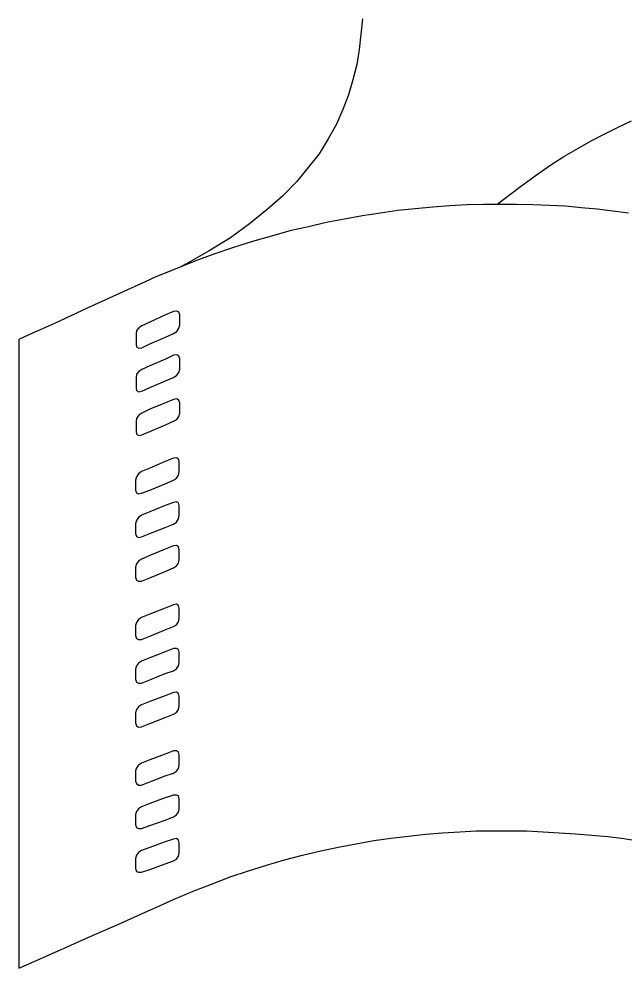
# Model space of a CAD drawing. Extents: x 638850 to 644908, y 297188 to 298900.
# Drawn here: x 638938.41 to 638958.11, y 297551.5 to 297582.4 of the extents above; entities that cross this region are included whole.
import ezdxf

# ---------------------------------------------------------------- set-up
doc = ezdxf.new("R2010")
doc.units = 0
doc.layers.add('16', color=7, linetype='Continuous')
doc.layers.add('2', color=7, linetype='Continuous')

msp = doc.modelspace()

# ---------------------------------------------------------------- linework, layer by layer
at = {"layer": '16'}
for points in [[(638943.447, 297572.164), (638943.555, 297572.226), (638943.617, 297572.334), (638943.647, 297572.442), (638943.647, 297572.442), (638943.647, 297572.517), (638943.647, 297572.687), (638943.647, 297572.766), (638943.647, 297572.766), (638943.617, 297572.858), (638943.555, 297572.89), (638943.447, 297572.874), (638943.447, 297572.874), (638943.182, 297572.766), (638942.675, 297572.534), (638942.41, 297572.409), (638942.41, 297572.409), (638942.318, 297572.347), (638942.243, 297572.255), (638942.226, 297572.147), (638942.226, 297572.147), (638942.226, 297572.056), (638942.226, 297571.902), (638942.226, 297571.807), (638942.226, 297571.807), (638942.243, 297571.732), (638942.318, 297571.683), (638942.41, 297571.699), (638942.41, 297571.699), (638942.675, 297571.823), (638943.182, 297572.039), (638943.447, 297572.164), (638943.447, 297572.164), (638943.447, 297572.164)], [(638943.447, 297570.727), (638943.555, 297570.803), (638943.617, 297570.897), (638943.647, 297571.005), (638943.647, 297571.005), (638943.647, 297571.097), (638943.647, 297571.251), (638943.647, 297571.346), (638943.647, 297571.346), (638943.617, 297571.421), (638943.555, 297571.467), (638943.447, 297571.454), (638943.447, 297571.454), (638943.182, 297571.329), (638942.675, 297571.113), (638942.41, 297570.989), (638942.41, 297570.989), (638942.318, 297570.927), (638942.243, 297570.835), (638942.226, 297570.727), (638942.226, 297570.727), (638942.226, 297570.633), (638942.226, 297570.479), (638942.226, 297570.387), (638942.226, 297570.387), (638942.243, 297570.309), (638942.318, 297570.263), (638942.41, 297570.279), (638942.41, 297570.279), (638942.675, 297570.403), (638943.182, 297570.619), (638943.447, 297570.727), (638943.447, 297570.727), (638943.447, 297570.727)], [(638943.447, 297569.307), (638943.555, 297569.366), (638943.617, 297569.461), (638943.647, 297569.569), (638943.647, 297569.569), (638943.647, 297569.661), (638943.647, 297569.815), (638943.647, 297569.909), (638943.647, 297569.909), (638943.617, 297569.985), (638943.555, 297570.031), (638943.447, 297570.017), (638943.447, 297570.017), (638943.182, 297569.909), (638942.675, 297569.693), (638942.41, 297569.569), (638942.41, 297569.569), (638942.318, 297569.507), (638942.243, 297569.399), (638942.226, 297569.307), (638942.226, 297569.307), (638942.226, 297569.213), (638942.226, 297569.059), (638942.226, 297568.967), (638942.226, 297568.967), (638942.243, 297568.889), (638942.318, 297568.843), (638942.41, 297568.859), (638942.41, 297568.859), (638942.675, 297568.967), (638943.182, 297569.183), (638943.447, 297569.307), (638943.447, 297569.307), (638943.447, 297569.307)], [(638943.447, 297567.39), (638943.539, 297567.452), (638943.601, 297567.544), (638943.63, 297567.655), (638943.63, 297567.655), (638943.63, 297567.746), (638943.63, 297567.9), (638943.63, 297567.992), (638943.63, 297567.992), (638943.601, 297568.07), (638943.539, 297568.116), (638943.447, 297568.1), (638943.447, 297568.1), (638943.169, 297567.992), (638942.675, 297567.776), (638942.397, 297567.668), (638942.397, 297567.668), (638942.302, 297567.593), (638942.243, 297567.498), (638942.21, 297567.39), (638942.21, 297567.39), (638942.21, 297567.314), (638942.21, 297567.144), (638942.21, 297567.066), (638942.21, 297567.066), (638942.243, 297566.974), (638942.302, 297566.942), (638942.397, 297566.958), (638942.397, 297566.958), (638942.675, 297567.066), (638943.169, 297567.269), (638943.447, 297567.39), (638943.447, 297567.39), (638943.447, 297567.39)], [(638943.447, 297565.954), (638943.539, 297566.016), (638943.601, 297566.124), (638943.63, 297566.232), (638943.63, 297566.232), (638943.63, 297566.31), (638943.63, 297566.48), (638943.63, 297566.556), (638943.63, 297566.556), (638943.601, 297566.65), (638943.539, 297566.68), (638943.447, 297566.664), (638943.447, 297566.664), (638943.169, 297566.556), (638942.675, 297566.356), (638942.397, 297566.248), (638942.397, 297566.248), (638942.302, 297566.17), (638942.243, 297566.078), (638942.21, 297565.97), (638942.21, 297565.97), (638942.21, 297565.892), (638942.21, 297565.724), (638942.21, 297565.646), (638942.21, 297565.646), (638942.243, 297565.554), (638942.302, 297565.522), (638942.397, 297565.538), (638942.397, 297565.538), (638942.675, 297565.646), (638943.169, 297565.846), (638943.447, 297565.954), (638943.447, 297565.954), (638943.447, 297565.954)], [(638943.447, 297564.533), (638943.539, 297564.596), (638943.601, 297564.687), (638943.63, 297564.795), (638943.63, 297564.795), (638943.63, 297564.874), (638943.63, 297565.044), (638943.63, 297565.119), (638943.63, 297565.119), (638943.601, 297565.214), (638943.539, 297565.26), (638943.447, 297565.244), (638943.447, 297565.244), (638943.169, 297565.136), (638942.675, 297564.936), (638942.397, 297564.812), (638942.397, 297564.812), (638942.302, 297564.749), (638942.243, 297564.658), (638942.21, 297564.55), (638942.21, 297564.55), (638942.21, 297564.471), (638942.21, 297564.301), (638942.21, 297564.226), (638942.21, 297564.226), (638942.243, 297564.131), (638942.302, 297564.101), (638942.397, 297564.101), (638942.397, 297564.101), (638942.675, 297564.209), (638943.169, 297564.409), (638943.447, 297564.533), (638943.447, 297564.533), (638943.447, 297564.533)], [(638943.447, 297562.619), (638943.539, 297562.681), (638943.601, 297562.773), (638943.63, 297562.881), (638943.63, 297562.881), (638943.63, 297562.973), (638943.63, 297563.129), (638943.63, 297563.221), (638943.63, 297563.221), (638943.601, 297563.3), (638943.539, 297563.345), (638943.447, 297563.329), (638943.447, 297563.329), (638943.169, 297563.221), (638942.675, 297563.021), (638942.397, 297562.913), (638942.397, 297562.913), (638942.302, 297562.851), (638942.243, 297562.757), (638942.21, 297562.649), (638942.21, 297562.649), (638942.21, 297562.573), (638942.21, 297562.403), (638942.21, 297562.325), (638942.21, 297562.325), (638942.243, 297562.233), (638942.302, 297562.201), (638942.397, 297562.201), (638942.397, 297562.201), (638942.675, 297562.309), (638943.169, 297562.511), (638943.447, 297562.619), (638943.447, 297562.619), (638943.447, 297562.619)], [(638943.447, 297561.183), (638943.539, 297561.245), (638943.601, 297561.337), (638943.63, 297561.445), (638943.63, 297561.445), (638943.63, 297561.536), (638943.63, 297561.693), (638943.63, 297561.785), (638943.63, 297561.785), (638943.601, 297561.877), (638943.539, 297561.909), (638943.447, 297561.909), (638943.447, 297561.909), (638943.169, 297561.801), (638942.675, 297561.599), (638942.397, 297561.491), (638942.397, 297561.491), (638942.302, 297561.428), (638942.243, 297561.337), (638942.21, 297561.229), (638942.21, 297561.229), (638942.21, 297561.15), (638942.21, 297560.983), (638942.21, 297560.905), (638942.21, 297560.905), (638942.243, 297560.813), (638942.302, 297560.78), (638942.397, 297560.78), (638942.397, 297560.78), (638942.675, 297560.888), (638943.169, 297561.091), (638943.447, 297561.183), (638943.447, 297561.183), (638943.447, 297561.183)], [(638943.447, 297559.763), (638943.539, 297559.825), (638943.601, 297559.916), (638943.63, 297560.024), (638943.63, 297560.024), (638943.63, 297560.1), (638943.63, 297560.27), (638943.63, 297560.348), (638943.63, 297560.348), (638943.601, 297560.44), (638943.539, 297560.486), (638943.447, 297560.473), (638943.447, 297560.473), (638943.169, 297560.365), (638942.675, 297560.178), (638942.397, 297560.07), (638942.397, 297560.07), (638942.302, 297560.008), (638942.243, 297559.916), (638942.21, 297559.808), (638942.21, 297559.808), (638942.21, 297559.73), (638942.21, 297559.56), (638942.21, 297559.484), (638942.21, 297559.484), (638942.243, 297559.39), (638942.302, 297559.344), (638942.397, 297559.36), (638942.397, 297559.36), (638942.675, 297559.468), (638943.169, 297559.655), (638943.447, 297559.763), (638943.447, 297559.763), (638943.447, 297559.763)], [(638943.447, 297557.846), (638943.539, 297557.908), (638943.601, 297558.002), (638943.63, 297558.11), (638943.63, 297558.11), (638943.63, 297558.202), (638943.63, 297558.356), (638943.63, 297558.448), (638943.63, 297558.448), (638943.601, 297558.526), (638943.539, 297558.572), (638943.447, 297558.572), (638943.447, 297558.572), (638943.169, 297558.464), (638942.675, 297558.28), (638942.397, 297558.17), (638942.397, 297558.17), (638942.302, 297558.11), (638942.243, 297558.016), (638942.21, 297557.924), (638942.21, 297557.924), (638942.21, 297557.832), (638942.21, 297557.675), (638942.21, 297557.584), (638942.21, 297557.584), (638942.243, 297557.508), (638942.302, 297557.459), (638942.397, 297557.459), (638942.397, 297557.459), (638942.675, 297557.567), (638943.169, 297557.754), (638943.447, 297557.846), (638943.447, 297557.846), (638943.447, 297557.846)], [(638943.447, 297556.425), (638943.539, 297556.487), (638943.601, 297556.579), (638943.63, 297556.674), (638943.63, 297556.674), (638943.63, 297556.766), (638943.63, 297556.919), (638943.63, 297557.011), (638943.63, 297557.011), (638943.601, 297557.106), (638943.539, 297557.135), (638943.447, 297557.135), (638943.447, 297557.135), (638943.169, 297557.044), (638942.675, 297556.857), (638942.397, 297556.749), (638942.397, 297556.749), (638942.302, 297556.687), (638942.243, 297556.595), (638942.21, 297556.504), (638942.21, 297556.504), (638942.21, 297556.409), (638942.21, 297556.255), (638942.21, 297556.163), (638942.21, 297556.163), (638942.243, 297556.072), (638942.302, 297556.039), (638942.397, 297556.039), (638942.397, 297556.039), (638942.675, 297556.147), (638943.169, 297556.317), (638943.447, 297556.425), (638943.447, 297556.425), (638943.447, 297556.425)], [(638943.447, 297554.989), (638943.539, 297555.051), (638943.601, 297555.143), (638943.63, 297555.251), (638943.63, 297555.251), (638943.63, 297555.329), (638943.63, 297555.499), (638943.63, 297555.578), (638943.63, 297555.578), (638943.601, 297555.669), (638943.539, 297555.715), (638943.447, 297555.699), (638943.447, 297555.699), (638943.169, 297555.607), (638942.675, 297555.421), (638942.397, 297555.329), (638942.397, 297555.329), (638942.302, 297555.267), (638942.243, 297555.175), (638942.21, 297555.067), (638942.21, 297555.067), (638942.21, 297554.989), (638942.21, 297554.835), (638942.21, 297554.743), (638942.21, 297554.743), (638942.243, 297554.649), (638942.302, 297554.619), (638942.397, 297554.619), (638942.397, 297554.619), (638942.675, 297554.711), (638943.169, 297554.897), (638943.447, 297554.989), (638943.447, 297554.989), (638943.447, 297554.989)]]:
    msp.add_lwpolyline(points, dxfattribs=at)
at = {"layer": '2'}
for points in [[(638949.592, 297582.403), (638949.546, 297581.908), (638949.484, 297581.414), (638949.408, 297580.92), (638949.284, 297580.426), (638949.144, 297579.932), (638948.96, 297579.454), (638948.744, 297578.973), (638948.48, 297578.495), (638948.188, 297578.017), (638947.832, 297577.569), (638947.446, 297577.105), (638946.997, 297576.643), (638946.49, 297576.195), (638945.917, 297575.73), (638945.299, 297575.282), (638944.605, 297574.85), (638943.846, 297574.418), (638943.709, 297574.345)], [(638953.973, 297576.366), (638954.736, 297576.951), (638955.215, 297577.291), (638955.723, 297577.649), (638955.723, 297577.649), (638956.155, 297577.923), (638956.605, 297578.189), (638957.037, 297578.434), (638957.485, 297578.666), (638957.917, 297578.882), (638958.349, 297579.082)], [(638958.257, 297576.085), (638957.749, 297576.148), (638957.24, 297576.209), (638956.714, 297576.258), (638956.203, 297576.303), (638955.679, 297576.332), (638955.139, 297576.35), (638954.614, 297576.366), (638954.072, 297576.366), (638953.532, 297576.366), (638952.99, 297576.35), (638952.436, 297576.319), (638951.881, 297576.272), (638951.307, 297576.224), (638950.751, 297576.164), (638950.182, 297576.085), (638949.592, 297575.993), (638949.007, 297575.887), (638948.418, 297575.777), (638947.833, 297575.639), (638947.23, 297575.5), (638946.629, 297575.329), (638946.01, 297575.158), (638945.392, 297574.96), (638944.759, 297574.744), (638944.141, 297574.514), (638943.493, 297574.262), (638942.863, 297574.004), (638942.863, 297574.004), (638942.518, 297573.846), (638941.702, 297573.477), (638940.637, 297572.982), (638939.571, 297572.489), (638938.736, 297572.118), (638938.412, 297571.963), (638938.412, 297571.963), (638938.412, 297551.501), (638938.412, 297551.501), (638938.736, 297551.639), (638939.571, 297552.01), (638940.637, 297552.487), (638941.702, 297552.95), (638942.518, 297553.324), (638942.863, 297553.475), (638942.863, 297553.475), (638943.461, 297553.74), (638944.08, 297554.001), (638944.685, 297554.233), (638945.284, 297554.467), (638945.887, 297554.665), (638946.474, 297554.849), (638947.061, 297555.023), (638947.646, 297555.176), (638948.236, 297555.313), (638948.807, 297555.439), (638949.392, 297555.547), (638949.966, 297555.655), (638950.522, 297555.729), (638951.091, 297555.792), (638951.647, 297555.857), (638952.205, 297555.902), (638952.76, 297555.932), (638953.3, 297555.965), (638953.856, 297555.965), (638954.396, 297555.965), (638954.936, 297555.965), (638955.478, 297555.932), (638956.003, 297555.902), (638956.527, 297555.871), (638957.067, 297555.824), (638957.578, 297555.779), (638958.104, 297555.716), (638958.631, 297555.637)]]:
    msp.add_lwpolyline(points, dxfattribs=at)

doc.saveas('drawing.dxf')
